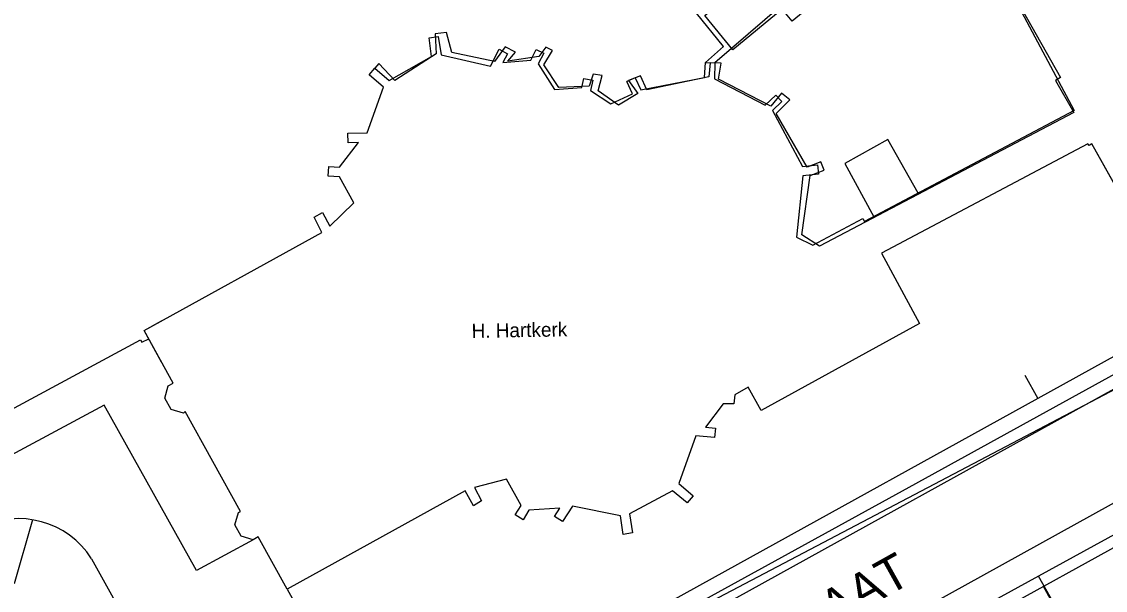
# Model space of a CAD drawing. Extents: x 148816 to 151297, y 399515 to 402500.
# Drawn here: x 150122.1 to 150198.8, y 400073.8 to 400114.1 of the extents above; entities that cross this region are included whole.
import ezdxf

# ---------------------------------------------------------------- set-up
doc = ezdxf.new("R2010")
doc.units = 0
for name, color, linetype in [('B01 Hoofdgebouw  [T] Norm', 7, 'Continuous'), ('B01 hoofgebouw', 7, 'Continuous'), ('B02 Bijgebouw  [D] Norm', 7, 'Continuous'), ('G01 perceelsgrens', 7, 'Continuous'), ('Q21 Lichtmast  Gem', 7, 'Continuous'), ('T04 Haag heg  [D] Gem', 7, 'Continuous'), ('V00 Kant verharding algemeen  [T] Norm', 7, 'Continuous'), ('Z06 straatnaam', 7, 'Continuous'), ('Z19 Overige Tekst  [Tekst] Gem', 7, 'Continuous')]:
    doc.layers.add(name, color=color, linetype=linetype)

msp = doc.modelspace()

# ---------------------------------------------------------------- linework, layer by layer
at = {"layer": 'B01 Hoofdgebouw  [T] Norm'}
for p, q in [((150146.7, 400110.3), (150147.11, 400110.77)), ((150147.73, 400109.41), (150146.7, 400110.3)), ((150146.56, 400106.2), (150147.73, 400109.41)), ((150145.21, 400106.16), (150146.56, 400106.2)), ((150145.23, 400105.48), (150145.21, 400106.16)), ((150144.62, 400103.77), (150145.95, 400105.5)), ((150145.95, 400105.5), (150145.23, 400105.48)), ((150197.53, 400105.41), (150182.94, 400097.67)), ((150197.63, 400105.29), (150197.53, 400105.41)), ((150197.81, 400105.4), (150197.63, 400105.29)), ((150201.42, 400098.97), (150197.81, 400105.4)), ((150143.81, 400103.12), (150143.85, 400103.8)), ((150143.85, 400103.8), (150144.62, 400103.77)), ((150144.61, 400103.08), (150143.81, 400103.12)), ((150145.63, 400101.23), (150144.61, 400103.08)), ((150143.93, 400099.58), (150145.63, 400101.23)), ((150142.82, 400100.22), (150143.4, 400100.54)), ((150143.4, 400100.54), (150143.93, 400099.58)), ((150143.36, 400099.14), (150142.82, 400100.22)), ((150130.8, 400092.21), (150143.36, 400099.14)), ((150182.94, 400097.67), (150185.63, 400092.7)), ((150130.8, 400092.21), (150132.034, 400092.891)), ((150185.63, 400092.7), (150174.44, 400086.53)), ((150132.85, 400088.48), (150130.8, 400092.21)), ((150132.034, 400089.965), (150130.8, 400092.21)), ((150132.25, 400087.4), (150132.49, 400088.28)), ((150132.49, 400088.28), (150132.85, 400088.48)), ((150173.52, 400088.19), (150172.56, 400087.64)), ((150174.44, 400086.53), (150173.52, 400088.19)), ((150132.71, 400086.62), (150132.25, 400087.4)), ((150172.56, 400087.64), (150172.5, 400087.01)), ((150133.57, 400086.36), (150132.71, 400086.62)), ((150171.74, 400087.01), (150170.49, 400085.35)), ((150172.5, 400087.01), (150171.74, 400087.01)), ((150133.71, 400086.46), (150133.57, 400086.36)), ((150137.61, 400079.4), (150133.71, 400086.46)), ((150170.49, 400085.35), (150171.19, 400085.29)), ((150171.19, 400085.29), (150171.14, 400084.63)), ((150169.8, 400084.74), (150168.62, 400081.37)), ((150171.14, 400084.63), (150169.8, 400084.74)), ((150156.43, 400081.68), (150154.16, 400081.1)), ((150157.46, 400079.81), (150156.43, 400081.68)), ((150168.62, 400081.37), (150169.62, 400080.49)), ((150153.49, 400080.85), (150140.9, 400073.89)), ((150154.08, 400079.8), (150153.49, 400080.85)), ((150154.16, 400081.1), (150154.66, 400080.14)), ((150168.17, 400080.85), (150165.13, 400079.22)), ((150169.19, 400080), (150168.17, 400080.85)), ((150169.62, 400080.49), (150169.19, 400080)), ((150154.66, 400080.14), (150154.08, 400079.8)), ((150157.04, 400079.15), (150157.46, 400079.81)), ((150161.09, 400079.77), (150160.39, 400078.68)), ((150164.48, 400079.08), (150161.09, 400079.77)), ((150137.21, 400078.45), (150137.46, 400079.32)), ((150137.46, 400079.32), (150137.61, 400079.4)), ((150157.6, 400078.8), (150157.04, 400079.15)), ((150158.01, 400079.48), (150157.6, 400078.8)), ((150160.2, 400079.63), (150158.01, 400079.48)), ((150159.82, 400079.04), (150160.2, 400079.63)), ((150160.39, 400078.68), (150159.82, 400079.04)), ((150164.67, 400077.77), (150164.48, 400079.08)), ((150165.13, 400079.22), (150165.33, 400077.89)), ((150137.65, 400077.65), (150137.21, 400078.45)), ((150138.5, 400077.39), (150137.65, 400077.65)), ((150138.87, 400077.6), (150138.5, 400077.39)), ((150140.9, 400073.89), (150138.87, 400077.6)), ((150165.33, 400077.89), (150164.67, 400077.77))]:
    msp.add_line(p, q, dxfattribs=at)
at = {"layer": 'B01 hoofgebouw'}
for points in [[(150186.006, 400127.286), (150187.059, 400125.492), (150183.39, 400122.474), (150184.772, 400120.794), (150176.619, 400114.089), (150175.92, 400114.939), (150172.437, 400112.074), (150170.449, 400114.492), (150186.006, 400127.286)], [(150188.399, 400122.855), (150195.603, 400110.106), (150195.255, 400109.901), (150196.539, 400107.62), (150178.549, 400098.16), (150177.297, 400098.972), (150177.888, 400103.162), (150178.881, 400103.556), (150178.643, 400104.136), (150177.681, 400103.767), (150175.487, 400107.549), (150176.454, 400108.515), (150175.864, 400108.989), (150175.115, 400108.071), (150171.421, 400109.991), (150171.609, 400111.123), (150170.829, 400111.133), (150170.727, 400110.149), (150166.341, 400109.24), (150165.903, 400110.224), (150165.06, 400109.899), (150165.703, 400108.979), (150164.339, 400108.155), (150162.908, 400109.156), (150163.19, 400110.236), (150162.547, 400110.331), (150162.275, 400109.492), (150160.134, 400109.402), (150159.064, 400111.006), (150159.666, 400112.01), (150159.193, 400112.244), (150158.698, 400111.585), (150156.518, 400111.257), (150157.054, 400111.898), (150156.327, 400112.287), (150155.563, 400111.228), (150152.547, 400111.869), (150152.183, 400113.3), (150151.376, 400113.185), (150151.442, 400111.771), (150148.534, 400109.898), (150147.398, 400111.1), (150147.11, 400110.77)], [(150133.71, 400086.46), (150133.57, 400086.36), (150132.71, 400086.62), (150132.25, 400087.4), (150132.49, 400088.28), (150132.85, 400088.48), (150130.8, 400092.21), (150143.36, 400099.14), (150142.82, 400100.22), (150143.4, 400100.54), (150143.93, 400099.58), (150145.63, 400101.23), (150144.61, 400103.08), (150143.81, 400103.12), (150143.85, 400103.8), (150144.62, 400103.77), (150145.95, 400105.5), (150145.23, 400105.48), (150145.21, 400106.16), (150146.56, 400106.2), (150147.73, 400109.41), (150146.7, 400110.3), (150147.11, 400110.77)], [(150201.42, 400098.97), (150197.81, 400105.4), (150197.63, 400105.29), (150197.53, 400105.41), (150182.94, 400097.67), (150185.63, 400092.7), (150174.44, 400086.53), (150173.52, 400088.19), (150172.56, 400087.64), (150172.5, 400087.01), (150171.74, 400087.01), (150170.49, 400085.35), (150171.19, 400085.29), (150171.14, 400084.63), (150169.8, 400084.74), (150168.62, 400081.37), (150169.62, 400080.49), (150169.19, 400080), (150168.17, 400080.85), (150165.13, 400079.22), (150165.33, 400077.89), (150164.67, 400077.77), (150164.48, 400079.08), (150161.09, 400079.77), (150160.39, 400078.68), (150159.82, 400079.04), (150160.2, 400079.63), (150158.01, 400079.48), (150157.6, 400078.8), (150157.04, 400079.15), (150157.46, 400079.81), (150156.43, 400081.68), (150154.16, 400081.1), (150154.66, 400080.14), (150154.08, 400079.8), (150153.49, 400080.85), (150140.9, 400073.89), (150138.87, 400077.6), (150138.5, 400077.39), (150137.65, 400077.65), (150137.21, 400078.45), (150137.46, 400079.32), (150137.61, 400079.4), (150133.71, 400086.46)]]:
    msp.add_lwpolyline(points, dxfattribs=at)
at = {"layer": 'B02 Bijgebouw  [D] Norm'}
for p, q in [((150188.455, 400123.034), (150196.554, 400107.767)), ((150175.871, 400115.203), (150171.148, 400111.133)), ((150171.767, 400112.298), (150169.853, 400114.651)), ((150158.131, 400111.341), (150158.526, 400112.096)), ((150158.526, 400112.096), (150159.059, 400111.817)), ((150170.493, 400111.168), (150171.767, 400112.298)), ((150159.059, 400111.817), (150158.664, 400111.062)), ((150158.664, 400111.062), (150159.824, 400109.254)), ((150170.435, 400110.094), (150170.493, 400111.168)), ((150170.493, 400111.168), (150171.148, 400111.133)), ((150171.148, 400111.133), (150171.126, 400110.021)), ((150161.751, 400109.392), (150161.881, 400110.042)), ((150161.881, 400110.042), (150162.516, 400109.915)), ((150162.516, 400109.915), (150162.37, 400109.187)), ((150165.517, 400110.092), (150164.929, 400109.815)), ((150165.336, 400108.952), (150164.929, 400109.815)), ((150165.517, 400110.092), (150165.924, 400109.229)), ((150165.924, 400109.229), (150170.435, 400110.094)), ((150171.126, 400110.021), (150174.711, 400108.138)), ((150159.824, 400109.254), (150161.751, 400109.392)), ((150162.37, 400109.187), (150163.788, 400108.241)), ((150163.788, 400108.241), (150165.336, 400108.952)), ((150174.711, 400108.138), (150175.471, 400108.856)), ((150175.471, 400108.856), (150175.903, 400108.399)), ((150175.903, 400108.399), (150175.239, 400107.771)), ((150175.239, 400107.771), (150177.358, 400103.809)), ((150196.554, 400107.767), (150181.749, 400099.913)), ((150183.399, 400105.711), (150180.357, 400104.026)), ((150185.533, 400101.921), (150183.399, 400105.711)), ((150177.358, 400103.809), (150178.414, 400103.921)), ((150178.414, 400103.921), (150178.484, 400103.261)), ((150180.357, 400104.026), (150182.392, 400100.254)), ((150177.383, 400103.144), (150176.931, 400098.806)), ((150178.484, 400103.261), (150177.383, 400103.144)), ((150178.074, 400098.248), (150181.631, 400100.135)), ((150181.631, 400100.135), (150181.749, 400099.913)), ((150176.931, 400098.806), (150178.074, 400098.248))]:
    msp.add_line(p, q, dxfattribs=at)
msp.add_lwpolyline([(150147.11, 400110.77), (150147.11, 400110.77), (150148.129, 400109.893), (150151.127, 400111.598), (150150.951, 400112.914), (150151.594, 400113.018), (150151.807, 400111.703), (150155.288, 400110.907), (150155.908, 400112.1), (150156.493, 400111.791), (150156.172, 400111.167), (150158.132, 400111.332)], dxfattribs=at)
at = {"layer": 'G01 perceelsgrens'}
for points in [[(150246.293, 400116.321), (150246.799, 400115.316), (150223.66, 400102.652), (150200.838, 400089.884), (150184.878, 400081.094), (150159.262, 400067.01), (150131.883, 400051.829), (150115.147, 400042.587)], [(150199.666, 400077.899), (150194.037, 400074.809)], [(150194.037, 400074.809), (150185.325, 400070.025)], [(150207.073, 400051.69), (150194.037, 400074.809)]]:
    msp.add_lwpolyline(points, dxfattribs=at)
at = {"layer": 'Q21 Lichtmast  Gem'}
msp.add_lwpolyline([(150470.017, 401545.896), (150556.482, 401148.679), (150587.331, 401006.961), (150639.146, 400861.228), (150791.995, 400651.605), (150911.823, 400487.271), (150967.929, 400385.834), (150992.884, 400314.712), (150864.365, 400354.64), (150785.757, 400358.383), (150705.901, 400348.401), (150564.281, 400314.712), (150489.416, 400271.041), (150319.721, 400151.257), (150222.396, 400100.099), (150103.263, 400037.477), (150071.606, 400097.702), (150036.481, 400058.923), (149995.306, 400040.207), (149954.13, 400021.49), (149930.422, 400026.481), (149891.118, 400015.252), (149831.226, 399977.819), (149652.797, 400166.23)], dxfattribs=at)
at = {"layer": 'T04 Haag heg  [D] Gem'}
msp.add_line((150196.8, 400069.765), (150194.395, 400074.09), dxfattribs=at)
at = {"layer": 'V00 Kant verharding algemeen  [T] Norm'}
for p, q in [((150116.17, 400044.39), (150246.549, 400116.438)), ((150153.66, 400062.77), (150237.664, 400109.266)), ((150242.999, 400104.125), (150118.119, 400035.039)), ((150097.93, 400073.99), (150130.54, 400091.55)), ((150130.54, 400091.55), (150130.64, 400091.37)), ((150130.64, 400091.37), (150131.13, 400091.62)), ((150193.072, 400089.042), (150193.985, 400087.391)), ((150127.98, 400086.91), (150099.34, 400071.6)), ((150134.49, 400075.21), (150127.98, 400086.91)), ((150210.22, 400082.84), (150185.901, 400069.394)), ((150122.894, 400078.805), (150121.611, 400074.282)), ((150138.5, 400077.39), (150134.49, 400075.21)), ((150127.08, 400076.05), (150129.08, 400072.43)), ((150140.9, 400073.89), (150142.08, 400071.82))]:
    msp.add_line(p, q, dxfattribs=at)
msp.add_arc((150121.915, 400072.761), 6.123, 32.48526, 116.73533, dxfattribs=at)

# ---------------------------------------------------------------- texts
at = {"layer": 'Z06 straatnaam'}
msp.add_text('BARONIESTRAAT', height=2.5, rotation=29.12691, dxfattribs=at).set_placement((150160.52, 400060.651))
at = {"layer": 'Z19 Overige Tekst  [Tekst] Gem'}
msp.add_text('H. Hartkerk', height=1, rotation=0.97695, dxfattribs=at).set_placement((150153.963, 400091.67))

doc.saveas('drawing.dxf')
